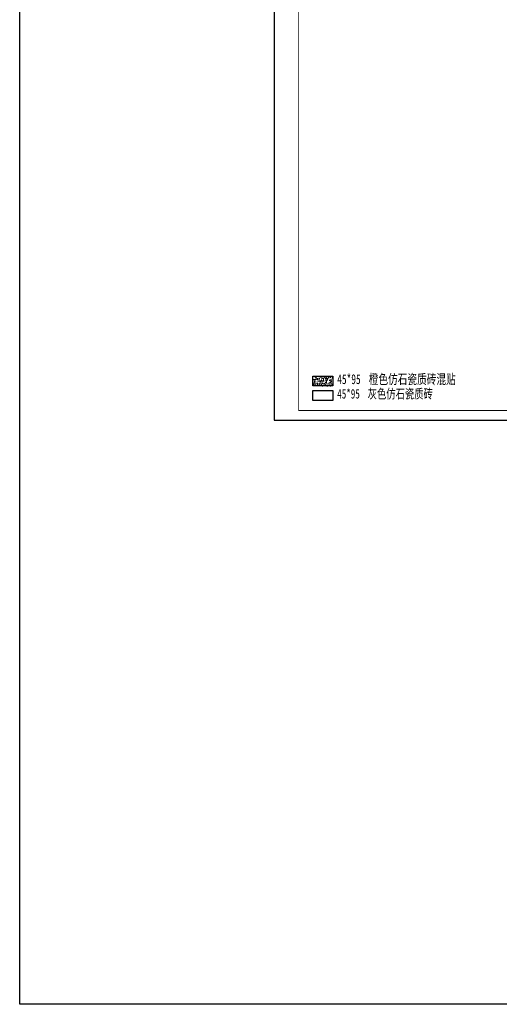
# Model space of a CAD drawing. Extents: x 1779708 to 7299578, y -1121471 to 88434.
# Tile 510 of 656: x 5043740 to 5116719, y -1121471 to -971627. Entities that reach past the tile are written whole.
import ezdxf

# ---------------------------------------------------------------- set-up
doc = ezdxf.new("R2010")
doc.units = 0
doc.header["$LTSCALE"] = 1000
doc.header["$MEASUREMENT"] = 0
for name, color, linetype in [('PUB_TEXT', 7, 'CONTINUOUS'), ('PUB_TITLE', 4, 'CONTINUOUS'), ('修改', 6, 'CONTINUOUS'), ('立面填充图例灰', 8, 'CONTINUOUS'), ('立面填充图例白', 7, 'CONTINUOUS')]:
    doc.layers.add(name, color=color, linetype=linetype)
doc.styles.add('仿宋', font='txt', dxfattribs={"width": 0.7})

# ---------------------------------------------------------------- blocks, each defined once
blk = doc.blocks.new('A$C36B43F05')
at = {"layer": 'PUB_TITLE'}
blk.add_lwpolyline([(0, 0), (126150, 0), (126150, 178350), (0, 178350)], close=True, dxfattribs=at)
at = {"layer": 'PUB_TITLE', "const_width": 150}
blk.add_lwpolyline([(1500, 1500), (124650, 1500), (124650, 174600), (1500, 174600)], close=True, dxfattribs=at)

msp = doc.modelspace()

# ---------------------------------------------------------------- hatches: boundary and pattern name
at = {"layer": '立面填充图例白'}
h = msp.add_hatch(dxfattribs=at)
h.set_pattern_fill('AR-CONC', color=0, scale=450, style=0)
h.set_pattern_definition([(50, (4602950.8, -182331.8), (819.831, -71.7259), [85.725, -942.975]), (355, (4602950.8, -182331.8), (-158.5927, 859.7549), [68.58, -754.38]), (100.451, (4603019.1, -182337.75), (661.24126, 788.0251), [72.855, -801.405]), (46.1842, (4602950.8, -182103.2), (1219.8557, -189.1905), [128.5875, -1414.4625]), (96.6356, (4603052.4, -182119), (1068.319, 1113.415), [109.2825, -1202.1075]), (351.184, (4602950.8, -182103.2), (1068.3207, 1113.413), [102.87, -1131.57]), (21, (4603065.1, -182160.3), (682.26696, -460.19483), [85.725, -942.975]), (326, (4603065.1, -182160.3), (278.1091, 828.84585), [68.58, -754.38]), (71.4514, (4603121.95, -182198.7), (960.3742, 368.65286), [72.855, -801.405]), (37.5, (4602950.8, -182331.78), (13.898715, 380.497675), [0, -745.236, 0, -765.81, 0, -757.2375]), (7.5, (4602950.8, -182331.78), (300.68848, 450.81259), [0, -436.626, 0, -728.091, 0, -288.6075]), (327.5, (4602695.9, -182331.78), (610.15768, -25.77935), [0, -285.75, 0, -891.54, 0, -1183.005]), (317.5, (4602581.6, -182331.8), (666.58132, 114.4192), [0, -371.475, 0, -592.074, 0, -840.105])])
h.paths.add_polyline_path([(5091363.5, -1027370.9), (5091363.5, -1025870.9), (5088363.5, -1025870.9), (5088363.5, -1027370.9)])

# ---------------------------------------------------------------- linework, layer by layer
at = {"layer": '修改'}
msp.add_lwpolyline([(5043740, -854882.1), (5840725.5, -854882.1), (5840725.5, -1121471.1), (5043740, -1121471.1)], close=True, dxfattribs=at)
at = {"layer": '立面填充图例灰'}
msp.add_lwpolyline([(5088363.5, -1028070.9), (5091363.5, -1028070.9), (5091363.5, -1029570.9), (5088363.5, -1029570.9)], close=True, dxfattribs=at)
at = {"layer": '立面填充图例白', "color": 0}
msp.add_lwpolyline([(5088363.5, -1025870.9), (5091363.5, -1025870.9), (5091363.5, -1027370.9), (5088363.5, -1027370.9)], close=True, dxfattribs=at)

# ---------------------------------------------------------------- block references
at = {"layer": '修改', "rotation": 90}
msp.add_blockref('A$C36B43F05', (5260789.1, -1032592.1), dxfattribs=at)

# ---------------------------------------------------------------- texts
at = {"layer": 'PUB_TEXT', "style": '仿宋', "width": 0.7}
for s, height, p in [('45*95', 1500, (5092055, -1027081.9)), ('橙色仿石瓷质砖混贴', 1500, (5096855, -1027081.9)), ('45*95', 1446.81, (5092055, -1029281.9)), ('灰色仿石瓷质砖', 1446.81, (5096684.7, -1029281.9))]:
    msp.add_text(s, height=height, dxfattribs=at).set_placement(p)

doc.saveas('drawing.dxf')
